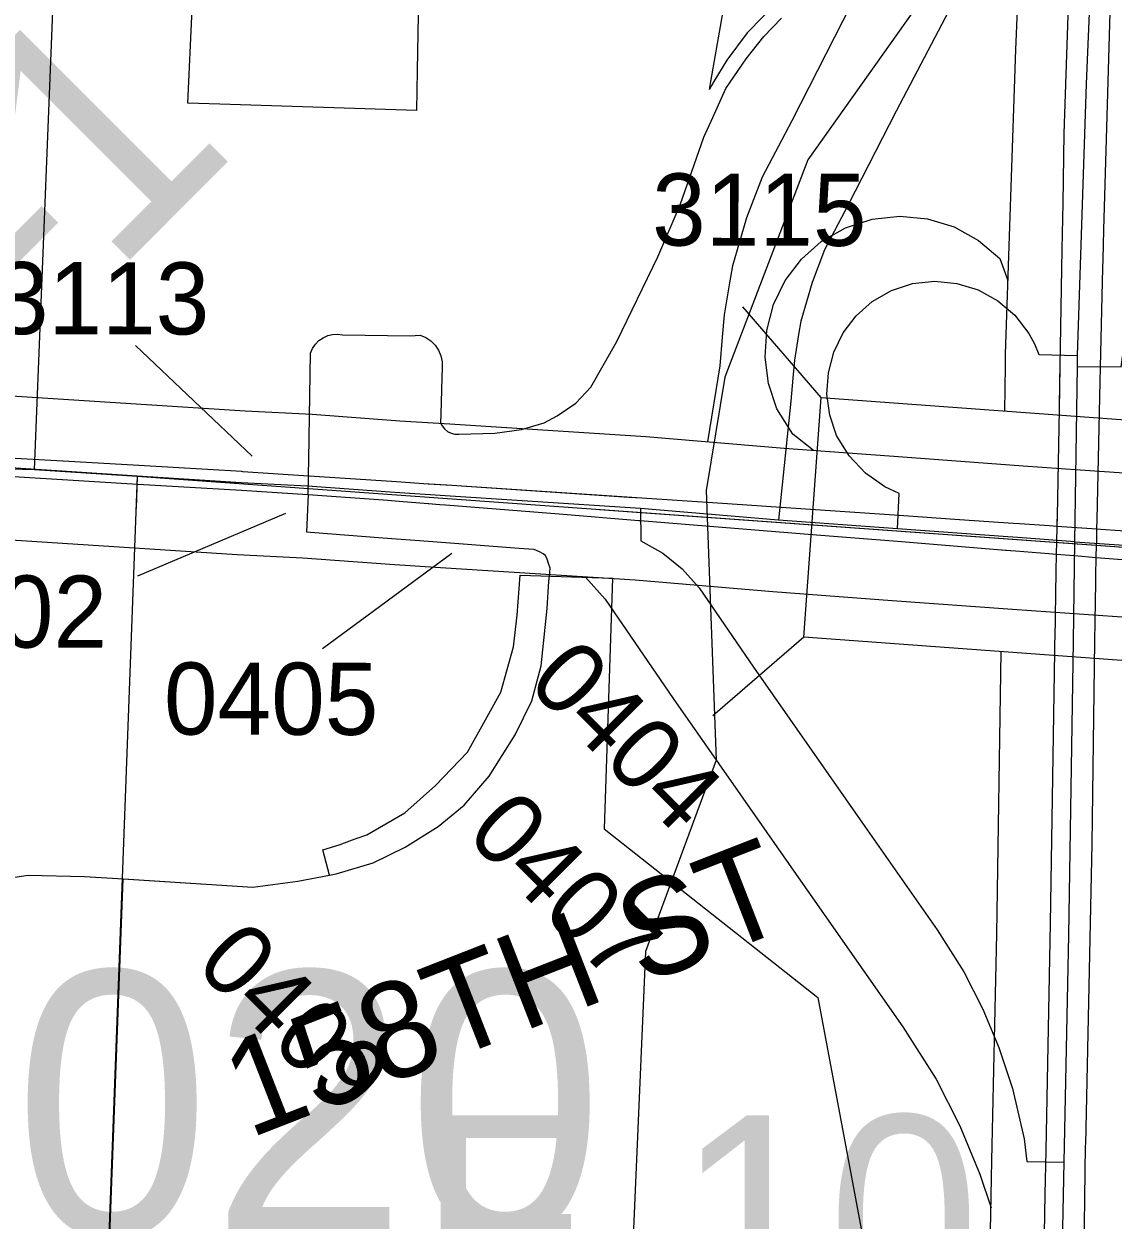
# Model space of a CAD drawing. Extents: x -157.2 to -99.3, y 12.2 to 46.2.
# Drawn here: x -144.6453 to -144.1919, y 34.8971 to 35.3949 of the extents above; entities that cross this region are included whole.
import ezdxf

# ---------------------------------------------------------------- set-up
doc = ezdxf.new("R2010")
doc.units = 0
for name, color, linetype in [('tdCoCityStreetMajor', 7, 'Continuous'), ('tdCoCityStreetMinor', 7, 'Continuous'), ('tdCoCorpBndry', 7, 'Continuous'), ('tdCoDivCarto', 7, 'Continuous'), ('tdCoHydroRiver', 7, 'Continuous'), ('tdCoPriCL', 7, 'Continuous'), ('tdCoPriDiv', 7, 'Continuous'), ('tdCoPriRamp', 7, 'Continuous'), ('tdCoSecRdNmbr', 7, 'Continuous'), ('tdCoSecRdTxt', 7, 'Continuous'), ('tdCoSecRteCL', 7, 'Continuous'), ('tdCoSectLine', 7, 'Continuous'), ('tdCoSectLinePart', 7, 'Continuous'), ('tdCoStrucNonDivPri', 7, 'Continuous'), ('tdCoStrucPriMaintName', 7, 'Continuous'), ('tdCoStrucSecCoName', 7, 'Continuous'), ('tdCoSurfAsphaltUnbanded', 7, 'Continuous'), ('tdCoSurfGravelUnbanded', 7, 'Continuous'), ('tdCoTwpBndryShd', 7, 'Continuous'), ('tdStHwyPriRefPost1', 7, 'Continuous')]:
    doc.layers.add(name, color=color, linetype=linetype)

msp = doc.modelspace()

# ---------------------------------------------------------------- linework, layer by layer
at = {"layer": 'tdCoCityStreetMajor'}
for p, q in [((-144.52652, 35.22178), (-144.52652, 35.22189)), ((-144.52691, 35.19899), (-144.52739, 35.18966)), ((-144.4959, 35.18105), (-144.49589, 35.18104)), ((-144.49589, 35.18104), (-144.47691, 35.17959))]:
    msp.add_line(p, q, dxfattribs=at)
for points in [[(-144.52652, 35.22189), (-144.52651, 35.22269), (-144.52591, 35.25789), (-144.52509, 35.25983), (-144.52392, 35.26158), (-144.52246, 35.26309), (-144.52074, 35.2643), (-144.51882, 35.26517), (-144.51678, 35.26568), (-144.51468, 35.2658), (-144.51259, 35.26554), (-144.48448, 35.26504), (-144.48029, 35.26529), (-144.47795, 35.26433), (-144.47585, 35.26293), (-144.47406, 35.26115), (-144.47265, 35.25906), (-144.47167, 35.25673), (-144.47117, 35.25425), (-144.47116, 35.25173), (-144.47129, 35.24777)], [(-144.52691, 35.19899), (-144.52678, 35.20672), (-144.52652, 35.22178)], [(-144.5274, 35.18952), (-144.52771, 35.18348), (-144.52593, 35.18334), (-144.4959, 35.18105)], [(-144.52739, 35.18966), (-144.52739, 35.18965), (-144.5274, 35.18952)], [(-144.66099, 35.02991), (-144.65951, 35.03275), (-144.65729, 35.03595), (-144.65557, 35.03743), (-144.65187, 35.0394), (-144.64348, 35.04064), (-144.62006, 35.04014), (-144.60378, 35.03911)]]:
    msp.add_lwpolyline(points, dxfattribs=at)
at = {"layer": 'tdCoCityStreetMinor'}
for points in [[(-144.34619, 35.3781), (-144.34469, 35.38031), (-144.33729, 35.38968), (-144.32989, 35.39733)], [(-144.3585, 35.35596), (-144.35308, 35.36798), (-144.34619, 35.3781)], [(-144.47179, 35.23243), (-144.4719, 35.22904), (-144.47143, 35.22807), (-144.47119, 35.22758), (-144.47017, 35.22631), (-144.46891, 35.22528), (-144.46746, 35.22456), (-144.46588, 35.22416), (-144.46426, 35.22411), (-144.44922, 35.2246), (-144.43812, 35.22608), (-144.42878, 35.22889), (-144.42336, 35.23185), (-144.41547, 35.23703), (-144.4093, 35.24369), (-144.39845, 35.26268), (-144.38144, 35.29794), (-144.37206, 35.31964), (-144.3622, 35.34776), (-144.3585, 35.35596)], [(-144.47129, 35.24777), (-144.47146, 35.24262), (-144.47179, 35.23243)], [(-144.47691, 35.17959), (-144.43909, 35.1767), (-144.43719, 35.17656)], [(-144.43719, 35.17656), (-144.43297, 35.17624), (-144.43074, 35.17539), (-144.42931, 35.17443)], [(-144.42652, 35.16508), (-144.42622, 35.16838), (-144.42692, 35.1704), (-144.42749, 35.17207), (-144.42815, 35.17365), (-144.4292, 35.17436), (-144.42931, 35.17443)]]:
    msp.add_lwpolyline(points, dxfattribs=at)
at = {"layer": 'tdCoCorpBndry'}
for points in [[(-144.48091, 35.41406), (-144.48161, 35.37542), (-144.48191, 35.35879), (-144.56377, 35.36142), (-144.57707, 35.36185), (-144.57342, 35.44025)], [(-144.33111, 35.40457), (-144.34421, 35.39122), (-144.35271, 35.37985), (-144.35812, 35.37089), (-144.35901, 35.36921), (-144.35985, 35.36763), (-144.35928, 35.37094), (-144.35257, 35.40971)], [(-144.6109, 34.85365), (-144.60397, 35.03912), (-144.55002, 35.03571), (-144.53128, 35.03817), (-144.51805, 35.04061), (-144.52088, 35.05124), (-144.51411, 35.05328), (-144.50741, 35.05578), (-144.50247, 35.05738), (-144.48668, 35.06664), (-144.47391, 35.0779), (-144.46056, 35.09178), (-144.45307, 35.10531), (-144.44669, 35.11683), (-144.44143, 35.13564), (-144.44002, 35.14887), (-144.43871, 35.16549), (-144.40028, 35.16419), (-144.40378, 35.05986), (-144.31475, 34.98978), (-144.27239, 34.76316)]]:
    msp.add_lwpolyline(points, dxfattribs=at)
at = {"layer": 'tdCoDivCarto'}
for points in [[(-144.19574, 35.30913), (-144.19444, 35.35651), (-144.19272, 35.41421), (-144.1905, 35.45046), (-144.18853, 35.48795), (-144.18507, 35.53012), (-144.18033, 35.57387)], [(-144.19574, 35.30913), (-144.19444, 35.35651), (-144.19272, 35.41421), (-144.1905, 35.45046), (-144.18853, 35.48795), (-144.18507, 35.53012), (-144.18033, 35.57387)], [(-144.20225, 35.52884), (-144.20351, 35.51379), (-144.20746, 35.45485), (-144.21042, 35.40676), (-144.21239, 35.34931), (-144.21289, 35.32026)], [(-144.20225, 35.52884), (-144.20351, 35.51379), (-144.20746, 35.45485), (-144.21042, 35.40676), (-144.21239, 35.34931), (-144.21289, 35.32026)], [(-144.21289, 35.32026), (-144.21322, 35.30115)], [(-144.21289, 35.32026), (-144.21322, 35.30115)], [(-144.19607, 35.29686), (-144.19574, 35.30913)], [(-144.19607, 35.29686), (-144.19574, 35.30913)], [(-144.21322, 35.30115), (-144.21405, 35.25243)], [(-144.21322, 35.30115), (-144.21405, 35.25243)], [(-144.1971, 35.25209), (-144.19617, 35.29337), (-144.19607, 35.29686)], [(-144.1971, 35.25209), (-144.19617, 35.29337), (-144.19607, 35.29686)], [(-144.21405, 35.25243), (-144.21436, 35.23439), (-144.21523, 35.19017), (-144.21528, 35.18753)], [(-144.21405, 35.25243), (-144.21416, 35.24631)], [(-144.19724, 35.24591), (-144.1971, 35.25209)], [(-144.19724, 35.24591), (-144.1971, 35.25209)], [(-144.21416, 35.24631), (-144.21436, 35.23439), (-144.21523, 35.19017), (-144.21531, 35.18578), (-144.21543, 35.17954)], [(-144.19875, 35.17919), (-144.19863, 35.18464), (-144.19854, 35.18867), (-144.19724, 35.24591)], [(-144.19875, 35.17919), (-144.19863, 35.18464), (-144.19854, 35.18867), (-144.19724, 35.24591)], [(-144.62887, 35.21286), (-144.62901, 35.21287), (-144.6739, 35.21547)], [(-144.62887, 35.21286), (-144.62901, 35.21287), (-144.6739, 35.21547)], [(-144.59745, 35.21105), (-144.62887, 35.21286)], [(-144.59745, 35.21105), (-144.62887, 35.21286)], [(-144.55414, 35.20854), (-144.55452, 35.20857), (-144.59745, 35.21105)], [(-144.55414, 35.20854), (-144.55452, 35.20857), (-144.59745, 35.21105)], [(-144.67434, 35.2081), (-144.62932, 35.20528)], [(-144.67434, 35.2081), (-144.62932, 35.20528)], [(-144.52657, 35.20671), (-144.52678, 35.20672), (-144.55414, 35.20854)], [(-144.52657, 35.20671), (-144.52678, 35.20672), (-144.55414, 35.20854)], [(-144.49016, 35.20428), (-144.52657, 35.20671)], [(-144.49016, 35.20428), (-144.52657, 35.20671)], [(-144.62932, 35.20528), (-144.62919, 35.20527), (-144.61362, 35.2043), (-144.59789, 35.20338)], [(-144.62932, 35.20528), (-144.62919, 35.20527), (-144.61362, 35.2043), (-144.59789, 35.20338)], [(-144.59789, 35.20338), (-144.55463, 35.20084)], [(-144.59789, 35.20338), (-144.55463, 35.20084)], [(-144.47697, 35.20341), (-144.49016, 35.20428)], [(-144.47697, 35.20341), (-144.49016, 35.20428)], [(-144.47697, 35.20341), (-144.47697, 35.20341)], [(-144.46963, 35.20292), (-144.47697, 35.20341)], [(-144.47655, 35.20338), (-144.47697, 35.20341)], [(-144.46923, 35.20289), (-144.47655, 35.20338)], [(-144.46923, 35.20289), (-144.46963, 35.20292)], [(-144.39347, 35.19785), (-144.46923, 35.20289)], [(-144.38803, 35.19748), (-144.46923, 35.20289)], [(-144.55463, 35.20084), (-144.54629, 35.20036), (-144.5271, 35.199)], [(-144.55463, 35.20084), (-144.54629, 35.20036), (-144.5271, 35.199)], [(-144.5271, 35.199), (-144.52691, 35.19899), (-144.49377, 35.19666), (-144.49073, 35.19641)], [(-144.5271, 35.199), (-144.52691, 35.19899), (-144.49377, 35.19666), (-144.49073, 35.19641)], [(-144.49073, 35.19641), (-144.48901, 35.19628)], [(-144.49073, 35.19641), (-144.48901, 35.19628)], [(-144.48901, 35.19628), (-144.47695, 35.19532)], [(-144.48901, 35.19628), (-144.47695, 35.19532)], [(-144.38803, 35.19748), (-144.39347, 35.19785)], [(-144.2809, 35.19024), (-144.32607, 35.19332), (-144.35452, 35.19525), (-144.38803, 35.19748)], [(-144.2809, 35.19024), (-144.32607, 35.19332), (-144.35452, 35.19525), (-144.38803, 35.19748)], [(-144.47695, 35.19532), (-144.47208, 35.19493), (-144.46982, 35.19475)], [(-144.47695, 35.19532), (-144.47695, 35.19532)], [(-144.47695, 35.19532), (-144.47668, 35.1953)], [(-144.47668, 35.1953), (-144.47208, 35.19493), (-144.46982, 35.19475)], [(-144.46982, 35.19475), (-144.4225, 35.19098), (-144.38933, 35.18829)], [(-144.46982, 35.19475), (-144.4225, 35.19098), (-144.38933, 35.18829)], [(-144.38933, 35.18829), (-144.38872, 35.18825)], [(-144.38933, 35.18829), (-144.38872, 35.18825)], [(-144.38872, 35.18825), (-144.31534, 35.1823), (-144.2817, 35.17957)], [(-144.38872, 35.18825), (-144.31534, 35.1823), (-144.2817, 35.17957)], [(-144.2559, 35.18854), (-144.2809, 35.19024)], [(-144.2559, 35.18854), (-144.2809, 35.19024)], [(-144.23081, 35.18683), (-144.23355, 35.18702), (-144.2559, 35.18854)], [(-144.23355, 35.18702), (-144.2559, 35.18854)], [(-144.23081, 35.18683), (-144.23355, 35.18702)], [(-144.20706, 35.18521), (-144.21531, 35.18578), (-144.2184, 35.18599), (-144.23081, 35.18683)], [(-144.20706, 35.18521), (-144.21531, 35.18578), (-144.2184, 35.18599), (-144.23081, 35.18683)], [(-144.21528, 35.18753), (-144.21531, 35.18578), (-144.21543, 35.17954)], [(-144.16913, 35.18263), (-144.18079, 35.18343), (-144.19719, 35.18454), (-144.19863, 35.18464), (-144.20706, 35.18521)], [(-144.16913, 35.18263), (-144.18079, 35.18343), (-144.19719, 35.18454), (-144.19863, 35.18464), (-144.20706, 35.18521)], [(-144.2817, 35.17957), (-144.24001, 35.17619), (-144.23258, 35.17559), (-144.21863, 35.17447), (-144.21554, 35.17423), (-144.20792, 35.17361)], [(-144.2817, 35.17957), (-144.24001, 35.17619), (-144.23666, 35.17592)], [(-144.21543, 35.17954), (-144.21554, 35.17423), (-144.21568, 35.16706), (-144.21623, 35.13883)], [(-144.21543, 35.17954), (-144.21554, 35.17423), (-144.21568, 35.16706), (-144.21623, 35.13883)], [(-144.19946, 35.13782), (-144.19935, 35.14614), (-144.19913, 35.16243), (-144.19906, 35.16534), (-144.19889, 35.17289), (-144.19878, 35.17799), (-144.19875, 35.17919)], [(-144.19946, 35.13782), (-144.19935, 35.14614), (-144.19913, 35.16243), (-144.19906, 35.16534), (-144.19889, 35.17289), (-144.19878, 35.17799), (-144.19875, 35.17919)], [(-144.23666, 35.17592), (-144.23258, 35.17559), (-144.21863, 35.17447), (-144.21554, 35.17423), (-144.20792, 35.17361)], [(-144.20792, 35.17361), (-144.19889, 35.17289), (-144.17906, 35.1713), (-144.17002, 35.17057)], [(-144.20792, 35.17361), (-144.19889, 35.17289), (-144.17906, 35.1713), (-144.17002, 35.17057)], [(-144.21625, 35.1381), (-144.21633, 35.13352), (-144.21806, 35.02058), (-144.21992, 34.92603)], [(-144.21625, 35.1381), (-144.21633, 35.13352), (-144.21806, 35.02058), (-144.21992, 34.92603)], [(-144.21623, 35.13883), (-144.21625, 35.1381)], [(-144.21623, 35.13883), (-144.21625, 35.1381)], [(-144.20333, 34.92809), (-144.20332, 34.92864), (-144.20061, 35.05367), (-144.19946, 35.13782)], [(-144.20333, 34.92809), (-144.20332, 34.92864), (-144.20061, 35.05367), (-144.19946, 35.13782)], [(-144.20475, 34.81833), (-144.20333, 34.92809)], [(-144.20475, 34.81833), (-144.20333, 34.92809)], [(-144.21993, 34.92593), (-144.22028, 34.90788), (-144.22192, 34.81763)], [(-144.21993, 34.92593), (-144.22028, 34.90788), (-144.22192, 34.81763)], [(-144.21992, 34.92594), (-144.21993, 34.92593)], [(-144.21992, 34.92594), (-144.21993, 34.92593)], [(-144.21992, 34.92603), (-144.21992, 34.92594)], [(-144.21992, 34.92603), (-144.21992, 34.92594)]]:
    msp.add_lwpolyline(points, dxfattribs=at)
at = {"layer": 'tdCoHydroRiver'}
msp.add_lwpolyline([(-144.00844, 35.61552), (-144.03128, 35.59259), (-144.08547, 35.577), (-144.12077, 35.55921), (-144.18564, 35.50607), (-144.24121, 35.44789), (-144.31898, 35.33832), (-144.3535, 35.24785), (-144.36135, 35.20073), (-144.35712, 35.08846), (-144.38655, 35.00887), (-144.39923, 34.71711), (-144.40962, 34.68903), (-144.428, 34.65804), (-144.43513, 34.63301), (-144.43074, 34.52547), (-144.44361, 34.518), (-144.4513, 34.52456), (-144.46548, 34.52503), (-144.47037, 34.52046), (-144.47236, 34.50789), (-144.44684, 34.46756), (-144.42991, 34.45437)], dxfattribs=at)
at = {"layer": 'tdCoPriCL'}
for points in [[(-144.19368, 35.52809), (-144.21159, 35.52917), (-144.21359, 35.51633), (-144.21729, 35.4971), (-144.22321, 35.47614), (-144.2311, 35.45739), (-144.24121, 35.43668), (-144.28215, 35.35851), (-144.30212, 35.31954), (-144.31199, 35.3008), (-144.31717, 35.28724), (-144.32185, 35.27121), (-144.32279, 35.26557), (-144.32456, 35.25493), (-144.32521, 35.24748), (-144.32604, 35.23791), (-144.33114, 35.18843)], [(-144.20669, 35.25692), (-144.20292, 35.36994), (-144.20248, 35.38314), (-144.19938, 35.45489), (-144.19368, 35.52809)], [(-144.20669, 35.2523), (-144.18862, 35.25213), (-144.18671, 35.26504), (-144.18486, 35.27043), (-144.17979, 35.28062), (-144.17305, 35.28978), (-144.16484, 35.29766), (-144.15539, 35.30401), (-144.14571, 35.30778), (-144.1354, 35.30977), (-144.12514, 35.31028), (-144.11484, 35.30894), (-144.1049, 35.30589), (-144.09585, 35.3013), (-144.08791, 35.29536), (-144.08106, 35.28819), (-144.07548, 35.28), (-144.07133, 35.271), (-144.06982, 35.26627), (-144.06809, 35.25518), (-144.06797, 35.2494), (-144.0676, 35.23249), (-144.06586, 35.16839)], [(-144.28165, 35.18476), (-144.28102, 35.19944), (-144.28686, 35.20223), (-144.29496, 35.20797), (-144.30178, 35.21519), (-144.30706, 35.22361), (-144.30987, 35.23205), (-144.31101, 35.24086), (-144.31043, 35.24974), (-144.30814, 35.25833), (-144.30425, 35.26632), (-144.29889, 35.27342), (-144.29226, 35.27934), (-144.28419, 35.28393), (-144.27536, 35.28678), (-144.26613, 35.28779), (-144.25689, 35.28691), (-144.24802, 35.28418), (-144.23989, 35.2797), (-144.23283, 35.27367), (-144.22699, 35.26603), (-144.22468, 35.2618), (-144.22282, 35.25736), (-144.20669, 35.25692)], [(-144.20669, 35.2523), (-144.20669, 35.25692)], [(-144.20783, 35.17939), (-144.20669, 35.2523)], [(-144.38869, 35.19327), (-144.4699, 35.19848), (-144.49084, 35.19983), (-144.52723, 35.20255), (-144.55483, 35.20394), (-144.59808, 35.20672), (-144.62948, 35.20874), (-144.67449, 35.21164)], [(-144.38869, 35.19327), (-144.38851, 35.17983), (-144.37939, 35.17466), (-144.37123, 35.16807), (-144.36427, 35.16023), (-144.34158, 35.12719), (-144.29522, 35.06085), (-144.26513, 35.01794), (-144.25403, 35.00043), (-144.24614, 34.9849), (-144.23949, 34.96887), (-144.23381, 34.95185), (-144.22888, 34.93089), (-144.22775, 34.92148), (-144.21233, 34.92128)], [(-144.33114, 35.18843), (-144.38869, 35.19327)], [(-144.28165, 35.18476), (-144.33114, 35.18843)], [(-144.20783, 35.17939), (-144.23158, 35.18112), (-144.23579, 35.18142), (-144.28165, 35.18476)], [(-144.21233, 34.92128), (-144.21032, 35.01564), (-144.20842, 35.13794), (-144.20783, 35.17939)], [(-144.20783, 35.17939), (-144.18126, 35.1776), (-144.17696, 35.17731), (-144.1699, 35.17684), (-144.13721, 35.17408), (-144.06586, 35.16839)], [(-144.21431, 34.81848), (-144.21233, 34.92128)]]:
    msp.add_lwpolyline(points, dxfattribs=at)
at = {"layer": 'tdCoPriDiv'}
for points in [[(-144.23698, 35.23379), (-144.23669, 35.25254), (-144.23669, 35.25742), (-144.23245, 35.38429), (-144.22933, 35.4567), (-144.22358, 35.53065), (-144.21918, 35.57788), (-144.21182, 35.64321), (-144.21113, 35.64956), (-144.20927, 35.6668), (-144.20551, 35.70211), (-144.19345, 35.79731), (-144.18989, 35.82144), (-144.17607, 35.89127), (-144.16036, 35.96345), (-144.13725, 36.05712), (-144.12471, 36.10004), (-144.10882, 36.17249), (-144.10017, 36.2118), (-144.07546, 36.29892), (-144.03911, 36.43872), (-143.99761, 36.60803)], [(-144.69164, 35.2428), (-144.55311, 35.23389), (-144.52535, 35.23249), (-144.48875, 35.22975), (-144.46798, 35.22842), (-144.38647, 35.22319), (-144.32878, 35.21834), (-144.27946, 35.21468), (-144.2294, 35.21104), (-144.20565, 35.20931), (-144.17925, 35.20753), (-144.16763, 35.20675), (-144.13476, 35.20398), (-144.0638, 35.19832), (-144.01159, 35.19529), (-143.99325, 35.19446), (-143.93811, 35.19233), (-143.89079, 35.1916), (-143.81654, 35.19171)], [(-143.81633, 35.13171), (-143.89121, 35.1316), (-143.93974, 35.13235), (-143.99577, 35.13451), (-144.01469, 35.13537), (-144.06792, 35.13846), (-144.13967, 35.14418), (-144.17217, 35.14692), (-144.17828, 35.14733), (-144.21001, 35.14946), (-144.23376, 35.1512), (-144.28385, 35.15484), (-144.33351, 35.15852), (-144.39091, 35.16335), (-144.47182, 35.16854), (-144.49292, 35.1699), (-144.5291, 35.17261), (-144.55655, 35.17399), (-144.67642, 35.1817)], [(-144.40707, 34.17747), (-144.40562, 34.179), (-144.37853, 34.20731), (-144.3553, 34.23568), (-144.35447, 34.23669), (-144.33526, 34.26452), (-144.31207, 34.30411), (-144.29209, 34.34483), (-144.2647, 34.4218), (-144.25551, 34.46084), (-144.25029, 34.49912), (-144.24731, 34.54867), (-144.24607, 34.62771), (-144.2458, 34.64464), (-144.24463, 34.71939), (-144.24423, 34.74488), (-144.24482, 34.79131), (-144.24431, 34.81904), (-144.24233, 34.92189), (-144.24031, 35.0162), (-144.23849, 35.13364)]]:
    msp.add_lwpolyline(points, dxfattribs=at)
at = {"layer": 'tdCoPriRamp'}
for points in [[(-144.21887, 35.58061), (-144.21966, 35.57653), (-144.22705, 35.55032), (-144.23692, 35.5269), (-144.24956, 35.501), (-144.30073, 35.40329), (-144.3257, 35.35458), (-144.33803, 35.33115), (-144.3445, 35.3142), (-144.35036, 35.29416), (-144.35153, 35.28711), (-144.35375, 35.27382), (-144.35456, 35.2645), (-144.3556, 35.25255), (-144.36072, 35.22103)], [(-144.31676, 35.21745), (-144.32527, 35.22414), (-144.33186, 35.23467), (-144.33538, 35.24521), (-144.3368, 35.25623), (-144.33607, 35.26733), (-144.33322, 35.27807), (-144.32835, 35.28806), (-144.32165, 35.29693), (-144.31337, 35.30433), (-144.30328, 35.31007), (-144.29224, 35.31363), (-144.2807, 35.31489), (-144.26915, 35.31379), (-144.25806, 35.31037), (-144.2479, 35.30478), (-144.23908, 35.29724), (-144.23566, 35.28815)], [(-144.41158, 35.16468), (-144.40338, 35.15545), (-144.37502, 35.11414), (-144.31706, 35.03122), (-144.27946, 34.97758), (-144.26559, 34.95569), (-144.25572, 34.93627), (-144.2474, 34.91624), (-144.24271, 34.90217)]]:
    msp.add_lwpolyline(points, dxfattribs=at)
at = {"layer": 'tdCoSecRdNmbr'}
for p, q in [((-144.55032, 35.21495), (-144.59876, 35.26111)), ((-144.53639, 35.19113), (-144.59802, 35.16508)), ((-144.4671, 35.17453), (-144.52098, 35.13485))]:
    msp.add_line(p, q, dxfattribs=at)
at = {"layer": 'tdCoSecRteCL'}
msp.add_lwpolyline([(-144.60378, 35.03911), (-144.55002, 35.03571), (-144.53128, 35.03817), (-144.51805, 35.04061), (-144.51525, 35.04113), (-144.49996, 35.04582), (-144.48664, 35.05223), (-144.47283, 35.06086), (-144.46198, 35.06974), (-144.45162, 35.08182), (-144.44077, 35.09908), (-144.43387, 35.11314), (-144.42992, 35.12769), (-144.428, 35.14635), (-144.42746, 35.15161), (-144.42672, 35.16295), (-144.42652, 35.16508)], dxfattribs=at)
at = {"layer": 'tdCoSectLine'}
for points in [[(-144.64089, 35.20948), (-144.60219, 36.1771)], [(-145.61011, 35.23592), (-144.64089, 35.20948)], [(-144.59808, 35.20672), (-144.64117, 34.05447)], [(-144.64089, 35.20948), (-144.59808, 35.20672)], [(-144.59808, 35.20672), (-144.06586, 35.16839), (-143.891, 35.1616), (-143.61033, 35.16283)]]:
    msp.add_lwpolyline(points, dxfattribs=at)
at = {"layer": 'tdCoSectLinePart'}
for points in [[(-144.62948, 35.20874), (-144.59808, 35.20672)], [(-144.59808, 35.20672), (-144.59858, 35.19327)], [(-144.59808, 35.20672), (-144.5572, 35.20378)], [(-144.40573, 35.19287), (-144.06586, 35.16839), (-143.891, 35.1616), (-143.61033, 35.16283)]]:
    msp.add_lwpolyline(points, dxfattribs=at)
at = {"layer": 'tdCoStrucNonDivPri'}
for p, q in [((-144.31336, 35.23936), (-144.34605, 35.27719)), ((-144.32062, 35.13962), (-144.35845, 35.10693))]:
    msp.add_line(p, q, dxfattribs=at)
msp.add_lwpolyline([(-144.09951, 35.12351), (-144.32062, 35.13962), (-144.31336, 35.23936), (-144.09224, 35.22324)], close=True, dxfattribs=at)
at = {"layer": 'tdCoSurfAsphaltUnbanded'}
msp.add_lwpolyline([(-144.428, 35.14635), (-144.42746, 35.15161), (-144.42672, 35.16295), (-144.42652, 35.16508)], dxfattribs=at)
at = {"layer": 'tdCoSurfGravelUnbanded'}
for points in [[(-144.51805, 35.04061), (-144.51525, 35.04113), (-144.49996, 35.04582), (-144.48664, 35.05223), (-144.47283, 35.06086), (-144.46198, 35.06974), (-144.45162, 35.08182), (-144.44077, 35.09908), (-144.43387, 35.11314), (-144.42992, 35.12769), (-144.428, 35.14635)], [(-144.60378, 35.03911), (-144.55002, 35.03571), (-144.53128, 35.03817), (-144.51805, 35.04061)]]:
    msp.add_lwpolyline(points, dxfattribs=at)
at = {"layer": 'tdCoTwpBndryShd'}
msp.add_lwpolyline([(-147.40224, 35.31587), (-146.64616, 35.28472), (-146.52191, 35.27769), (-145.62953, 35.23574), (-145.61011, 35.23592), (-144.64089, 35.20948), (-144.59808, 35.20672), (-144.06586, 35.16839), (-143.891, 35.1616), (-143.61033, 35.16283), (-143.57171, 35.16309), (-143.35123, 35.16238), (-142.60222, 35.12329), (-142.5849, 35.12253), (-141.60609, 35.08), (-141.5855, 35.07902), (-140.60733, 35.04248)], dxfattribs=at)

# ---------------------------------------------------------------- texts
at = {"layer": 'tdCoSecRdNmbr'}
for s, rotation, p in [('3115', 359.8897, (-144.38381, 35.30265)), ('3113', 359.8897, (-144.65736, 35.2658)), ('0402', 359.8897, (-144.69992, 35.13544)), ('0404', 314.8893, (-144.4365, 35.11999)), ('0405', 359.8897, (-144.58699, 35.09916)), ('0407', 314.8893, (-144.46198, 35.05707)), ('0409', 314.8893, (-144.57468, 35.00266))]:
    msp.add_text(s, height=0.03, rotation=rotation, dxfattribs=at).set_placement(p)
at = {"layer": 'tdCoSecRdTxt'}
msp.add_text('158TH ST', height=0.04, rotation=21.3379, dxfattribs=at).set_placement((-144.55144, 34.93094))
at = {"layer": 'tdCoStrucPriMaintName'}
msp.add_text('97040R020', height=0.11, dxfattribs=at).set_placement((-145.16471, 34.89066))
at = {"layer": 'tdCoStrucSecCoName'}
msp.add_text('F-10', height=0.085, dxfattribs=at).set_placement((-144.48111, 34.85567))
at = {"layer": 'tdStHwyPriRefPost1'}
msp.add_text('‒‒1', height=0.1, rotation=45, dxfattribs=at).set_placement((-144.71349, 35.18438))

doc.saveas('drawing.dxf')
